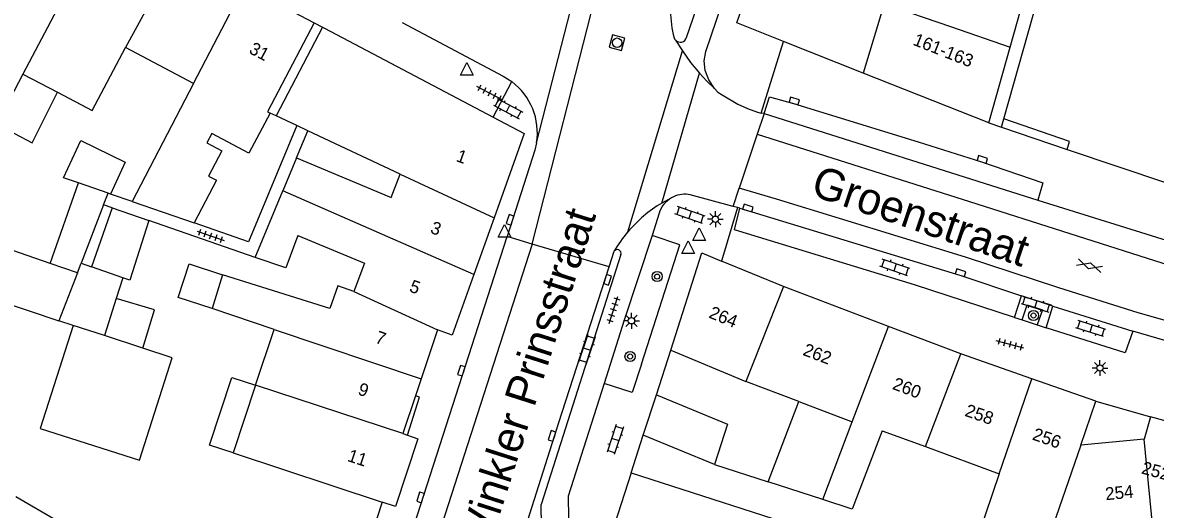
# Model space of a CAD drawing. Extents: x 132994 to 136000, y 393499 to 395512.
# Drawn here: x 133943.8 to 134032.8, y 395248.7 to 395287 of the extents above; entities that cross this region are included whole.
import ezdxf

# ---------------------------------------------------------------- set-up
doc = ezdxf.new("R2010")
doc.units = 0
for name, color, linetype in [('gg-afsc-erfafscheiding', 7, 'Continuous'), ('gg-afsc-hekwerk', 7, 'Continuous'), ('gg-afsc-muur', 7, 'Continuous'), ('gg-anno-huisnummerreeks BGT', 7, 'Continuous'), ('gg-anno-openbare ruimte label', 7, 'Continuous'), ('gg-bbg-bijgebouw', 7, 'Continuous'), ('gg-bbg-gedigitaliseerde bebouwing', 7, 'Continuous'), ('gg-bbg-gedigitaliseerde bebouwing onder overbouw', 7, 'Continuous'), ('gg-bbg-gedigitaliseerde bijgebouw', 7, 'Continuous'), ('gg-bbg-gedigitaliseerde overbouw', 7, 'Continuous'), ('gg-bbg-hoofdgebouw', 7, 'Continuous'), ('gg-bbg-luifel en loopbrug', 7, 'Continuous'), ('gg-bbg-pand overbouw', 7, 'Continuous'), ('gg-bbg-tussenscheiding', 7, 'Continuous'), ('gg-knt-verharding', 7, 'Continuous'), ('gg-knt-verharding nz', 7, 'Continuous'), ('gt-grn-vlakafsluiter', 7, 'Continuous'), ('gt-symb-boom', 7, 'Continuous'), ('gt-symb-gesloten verharding', 7, 'Continuous'), ('gt-symb-klinker verharding', 7, 'Continuous'), ('gt-symb-kolk', 7, 'Continuous'), ('gt-symb-lichtmast', 7, 'Continuous'), ('gt-symb-rioolschacht', 7, 'Continuous'), ('gt-symb-tegel verharding', 7, 'Continuous'), ('gt-symb-waterafsluiter', 7, 'Continuous')]:
    doc.layers.add(name, color=color, linetype=linetype)

# ---------------------------------------------------------------- blocks, each defined once
blk = doc.blocks.new('gt0-LMAST')
at = {"layer": 'gt-symb-lichtmast'}
for p, q in [((-0.182, 0.173), (-0.447, 0.438)), ((-0.005, 0.246), (-0.005, 0.621)), ((0.172, 0.173), (0.437, 0.438)), ((-0.255, -0.004), (-0.63, -0.004)), ((-0.182, -0.181), (-0.447, -0.446)), ((-0.005, -0.254), (-0.005, -0.629)), ((0.437, -0.446), (0.172, -0.181)), ((0.245, -0.004), (0.62, -0.004))]:
    blk.add_line(p, q, dxfattribs=at)
blk.add_circle((-0.005, -0.004), 0.25, dxfattribs=at)
blk = doc.blocks.new('gt0-TEG1')
at = {"layer": 'gt-symb-tegel verharding'}
for p, q in [((-1.125, 0), (1.125, 0)), ((-0.9, -0.25), (-0.9, 0.25)), ((-0.45, -0.25), (-0.45, 0.25)), ((0, -0.25), (0, 0.25)), ((0.45, -0.25), (0.45, 0.25)), ((0.9, -0.25), (0.9, 0.25))]:
    blk.add_line(p, q, dxfattribs=at)
blk = doc.blocks.new('gt0-KL1')
at = {"layer": 'gt-symb-klinker verharding'}
for p, q in [((-1.15, 0.3), (1.15, 0.3)), ((-1, -0.3), (-1, 0.3)), ((-0.5, 0.3), (-0.5, 0.45)), ((0, -0.3), (0, 0.3)), ((0.5, 0.3), (0.5, 0.45)), ((1, -0.3), (1, 0.3)), ((-1.15, -0.3), (1.15, -0.3)), ((-0.5, -0.45), (-0.5, -0.3)), ((0.5, -0.45), (0.5, -0.3))]:
    blk.add_line(p, q, dxfattribs=at)
blk = doc.blocks.new('gt0-BOOM')
at = {"layer": 'gt-symb-boom'}
for radius in [0.4, 0.2]:
    blk.add_circle((0, 0), radius, dxfattribs=at)
blk = doc.blocks.new('gt0-KOLK')
at = {"layer": 'gt-symb-kolk'}
blk.add_lwpolyline([(0, 0), (0.375, 0), (0.375, 0.4), (-0.375, 0.4), (-0.375, 0), (0, 0)], dxfattribs=at)
blk = doc.blocks.new('gt0-GESVH1')
at = {"layer": 'gt-symb-gesloten verharding'}
for p, q in [((-0.992, -0.261), (0.008, 0.239)), ((0.008, -0.261), (-0.992, 0.239)), ((0.008, 0.239), (1.008, -0.261)), ((1.008, 0.239), (0.008, -0.261))]:
    blk.add_line(p, q, dxfattribs=at)
blk = doc.blocks.new('gt0-WAFSL')
at = {"layer": 'gt-symb-waterafsluiter'}
for p, q in [((-0.5, -0.333), (0, 0.667)), ((0, 0.667), (0.5, -0.333)), ((0.5, -0.333), (-0.5, -0.333))]:
    blk.add_line(p, q, dxfattribs=at)
blk = doc.blocks.new('gt0-RS')
at = {"layer": 'gt-symb-rioolschacht'}
blk.add_lwpolyline([(-0.5, -0.5), (0.5, -0.5), (0.5, 0.5), (-0.5, 0.5)], close=True, dxfattribs=at)
blk.add_circle((0, 0), 0.375, dxfattribs=at)

msp = doc.modelspace()

# ---------------------------------------------------------------- linework, layer by layer
at = {"layer": 'gg-afsc-erfafscheiding'}
for p, q in [((133965.285, 395276.353), (133966.165, 395278.478)), ((133952.373, 395272.904), (133950.673, 395273.493)), ((133950.782, 395272.407), (133950.121, 395272.636)), ((133962.035, 395268.512), (133953.686, 395271.402)), ((133998.163, 395252.211), (134002.383, 395250.844)), ((133972.019, 395249.257), (133970.38, 395244.24))]:
    msp.add_line(p, q, dxfattribs=at)
msp.add_lwpolyline([(133965.314, 395278.878), (133961.523, 395269.732), (133957.236, 395271.218)], dxfattribs=at)
at = {"layer": 'gg-afsc-hekwerk'}
for p, q in [((134020.905, 395279.404), (134027.5, 395302.825)), ((134020.724, 395278.759), (134020.905, 395279.404)), ((133991.596, 395251.563), (133992.549, 395254.517))]:
    msp.add_line(p, q, dxfattribs=at)
at = {"layer": 'gg-afsc-muur'}
msp.add_line((133993.583, 395257.705), (133994.709, 395261.206), dxfattribs=at)
at = {"layer": 'gg-bbg-bijgebouw'}
for p, q in [((133992.549, 395254.517), (133993.583, 395257.705)), ((133998.163, 395252.211), (133992.549, 395254.517))]:
    msp.add_line(p, q, dxfattribs=at)
at = {"layer": 'gg-bbg-gedigitaliseerde bebouwing'}
for p, q in [((133950.42, 395295.55), (133943.766, 395282.939)), ((133957.182, 395282.195), (133951.831, 395285.019)), ((133943.766, 395282.939), (133946.491, 395281.501)), ((133957.182, 395282.195), (133952.373, 395272.904)), ((133965.314, 395278.878), (133963.694, 395279.64)), ((133966.165, 395278.478), (133965.314, 395278.878)), ((133973.426, 395275.062), (133966.165, 395278.478)), ((133965.285, 395276.353), (133964.209, 395273.756)), ((133962.035, 395268.512), (133964.209, 395273.756)), ((133952.373, 395272.904), (133957.236, 395271.218)), ((133959.459, 395267.138), (133958.644, 395264.486)), ((133963.527, 395262.84), (133958.644, 395264.486)), ((133962.074, 395258.449), (133963.527, 395262.84)), ((133994.709, 395261.206), (134000.613, 395258.741)), ((133962.074, 395258.449), (133960.313, 395253.127)), ((134004.777, 395257.163), (134000.613, 395258.741)), ((134011.349, 395254.871), (134014.736, 395253.626)), ((134014.736, 395253.626), (134020.551, 395251.488)), ((133960.313, 395253.127), (133972.019, 395249.257)), ((134020.551, 395251.488), (134017.966, 395243.915))]:
    msp.add_line(p, q, dxfattribs=at)
for points in [[(133946.491, 395281.501), (133949.215, 395280.063), (133951.831, 395285.019)], [(133963.21, 395279.868), (133961.542, 395276.709), (133958.627, 395278.248), (133958.242, 395277.519), (133959.425, 395276.895), (133958.377, 395274.908), (133959.008, 395274.575), (133957.236, 395271.218)], [(133965.285, 395276.353), (133972.722, 395273.212), (133973.426, 395275.062)], [(133965.402, 395270.235), (133964.435, 395267.681), (133962.035, 395268.512)], [(133965.402, 395270.235), (133970.626, 395268.045), (133969.787, 395265.829)], [(133969.787, 395265.829), (133968.529, 395266.264), (133967.91, 395264.483), (133959.459, 395267.138)], [(134011.349, 395254.871), (134008.992, 395248.704), (134006.664, 395249.458)]]:
    msp.add_lwpolyline(points, dxfattribs=at)
at = {"layer": 'gg-bbg-gedigitaliseerde bebouwing onder overbouw'}
msp.add_line((133967.338, 395286.626), (133963.694, 395279.64), dxfattribs=at)
msp.add_lwpolyline([(133966.667, 395286.976), (133963.009, 395279.963), (133963.21, 395279.868)], dxfattribs=at)
at = {"layer": 'gg-bbg-gedigitaliseerde bijgebouw'}
for p, q in [((133950.478, 395273.561), (133948.146, 395274.37)), ((133950.673, 395273.493), (133950.478, 395273.561)), ((133950.782, 395272.407), (133949.176, 395267.765)), ((133950.782, 395272.407), (133953.686, 395271.402)), ((133948.06, 395267.3), (133945.906, 395268.042)), ((133948.06, 395267.3), (133948.35, 395268.051)), ((133948.35, 395268.051), (133949.176, 395267.765)), ((133951.64, 395266.912), (133951.117, 395265.278)), ((133951.117, 395265.278), (133950.182, 395262.355)), ((133947.724, 395263.163), (133946.604, 395263.531)), ((133953.209, 395261.361), (133950.182, 395262.355)), ((134002.383, 395250.844), (134004.777, 395257.163)), ((134006.664, 395249.458), (134002.383, 395250.844))]:
    msp.add_line(p, q, dxfattribs=at)
for points in [[(133948.146, 395274.37), (133946.972, 395274.777), (133948.327, 395277.695), (133951.82, 395275.999), (133950.673, 395273.493)], [(133953.686, 395271.402), (133952.189, 395266.722), (133951.64, 395266.912)], [(133945.906, 395268.042), (133942.992, 395269.047), (133941.661, 395265.185), (133946.604, 395263.531)], [(133947.724, 395263.163), (133945.129, 395255.051), (133952.934, 395252.554), (133955.51, 395260.605), (133953.209, 395261.361)], [(133993.583, 395257.705), (133999.182, 395255.381), (133998.163, 395252.211)], [(133943.227, 395249.687), (133946.538, 395247.768), (133944.267, 395243.849), (133941.017, 395245.732)]]:
    msp.add_lwpolyline(points, dxfattribs=at)
at = {"layer": 'gg-bbg-gedigitaliseerde overbouw'}
msp.add_line((133963.694, 395279.64), (133963.21, 395279.868), dxfattribs=at)
at = {"layer": 'gg-bbg-hoofdgebouw'}
for p, q in [((133961.16, 395289.882), (133966.667, 395286.976)), ((134021.399, 395285.05), (134022.673, 395289.566)), ((134009.854, 395283.016), (134003.586, 395285.504)), ((134019.72, 395279.1), (134021.399, 395285.05)), ((134019.72, 395279.1), (134009.854, 395283.016)), ((133980.825, 395271.623), (133979.223, 395267.153)), ((134003.57, 395266.22), (133998.701, 395268.224)), ((134011.826, 395263.083), (134003.57, 395266.22)), ((133976.37, 395262.81), (133975.078, 395258.947)), ((134017.52, 395260.92), (134011.826, 395263.083)), ((134023.101, 395258.958), (134017.52, 395260.92)), ((133975.078, 395258.947), (133974.638, 395257.631)), ((134028.13, 395257.19), (134023.101, 395258.958)), ((133974.638, 395257.631), (133973.64, 395254.65)), ((134026.95, 395253.73), (134028.13, 395257.19)), ((134032.44, 395255.98), (134031.95, 395254.22)), ((134039.001, 395254.16), (134032.44, 395255.98)), ((133973.64, 395254.65), (133974.023, 395254.515)), ((134031.95, 395254.22), (134026.95, 395253.73)), ((133991.596, 395251.563), (133988.643, 395242.438)), ((133991.596, 395251.563), (134006.783, 395246.677))]:
    msp.add_line(p, q, dxfattribs=at)
for points in [[(134003.586, 395285.504), (133999.92, 395286.96), (134001.584, 395291.834)], [(133967.338, 395286.626), (133967.477, 395286.548), (133980.761, 395279.537)], [(133980.761, 395279.537), (133983.2, 395278.25), (133980.825, 395271.623)], [(133994.709, 395261.206), (133997.167, 395268.865), (133998.701, 395268.224)], [(133979.223, 395267.153), (133977.52, 395262.4), (133976.37, 395262.81)], [(133974.023, 395254.515), (133974.83, 395254.23), (133973.07, 395248.91), (133972.019, 395249.257)]]:
    msp.add_lwpolyline(points, dxfattribs=at)
at = {"layer": 'gg-bbg-luifel en loopbrug'}
for p, q in [((133945.906, 395268.042), (133948.146, 395274.37)), ((133950.121, 395272.636), (133950.478, 395273.561)), ((133950.121, 395272.636), (133948.35, 395268.051))]:
    msp.add_line(p, q, dxfattribs=at)
for points in [[(133943.766, 395282.939), (133941.688, 395279.002), (133944.492, 395277.522), (133946.491, 395281.501)], [(133958.644, 395264.486), (133955.982, 395265.36), (133956.848, 395267.996), (133959.459, 395267.138)], [(133953.209, 395261.361), (133954.114, 395264.378), (133951.117, 395265.278)], [(133960.313, 395253.127), (133958.434, 395253.748), (133960.192, 395259.067), (133962.074, 395258.449)]]:
    msp.add_lwpolyline(points, dxfattribs=at)
at = {"layer": 'gg-bbg-pand overbouw'}
msp.add_line((133966.667, 395286.976), (133967.338, 395286.626), dxfattribs=at)
at = {"layer": 'gg-bbg-tussenscheiding'}
for p, q in [((133955.976, 395292.618), (133951.831, 395285.019)), ((133957.182, 395282.195), (133961.16, 395289.882)), ((134011.488, 395288.451), (134009.854, 395283.016)), ((134011.488, 395288.451), (134016.715, 395286.665)), ((134016.715, 395286.665), (134021.399, 395285.05)), ((133973.426, 395275.062), (133980.825, 395271.623)), ((133979.223, 395267.153), (133964.209, 395273.756)), ((133948.06, 395267.3), (133946.604, 395263.531)), ((133951.64, 395266.912), (133949.176, 395267.765)), ((134003.57, 395266.22), (134000.613, 395258.741)), ((133969.787, 395265.829), (133976.37, 395262.81)), ((133950.182, 395262.355), (133947.724, 395263.163)), ((133963.527, 395262.84), (133975.078, 395258.947)), ((134008.98, 395255.57), (134011.826, 395263.083)), ((134014.736, 395253.626), (134017.52, 395260.92)), ((134020.551, 395251.488), (134023.101, 395258.958)), ((133973.64, 395254.65), (133962.074, 395258.449)), ((134004.777, 395257.163), (134008.98, 395255.57)), ((134006.664, 395249.458), (134008.98, 395255.57)), ((134026.95, 395253.73), (134024.096, 395245.469))]:
    msp.add_line(p, q, dxfattribs=at)
msp.add_lwpolyline([(134030.781, 395238.393), (134033.475, 395238.657), (134031.95, 395254.22)], dxfattribs=at)
at = {"layer": 'gg-knt-verharding'}
for p, q in [((133995.949, 395285.821), (134000, 395297.723)), ((133995.099, 395285.599), (133994.988, 395285.792)), ((133995.099, 395285.599), (133995.627, 395284.753)), ((134001.838, 395279.867), (134003.586, 395285.504)), ((133980.761, 395279.537), (133982.216, 395282.338)), ((134002.05, 395279.825), (134001.513, 395278.203)), ((134002.05, 395279.825), (134001.838, 395279.867)), ((134019.72, 395279.1), (134020.724, 395278.759)), ((134020.724, 395278.759), (134025.894, 395277.008)), ((134001.513, 395278.203), (134000.107, 395273.953)), ((134025.894, 395277.008), (134033.772, 395274.339)), ((133994.775, 395273.198), (133994.022, 395272.79)), ((133994.936, 395273.28), (133994.775, 395273.198)), ((133999.632, 395272.518), (133996.254, 395273.434)), ((133999.632, 395272.518), (134000.107, 395273.953)), ((133999.954, 395272.43), (133998.701, 395268.224)), ((133999.954, 395272.43), (133999.632, 395272.518)), ((134000.157, 395272.375), (133999.954, 395272.43)), ((134023.576, 395273.003), (134034.518, 395269.599)), ((133993.792, 395271.996), (133993.252, 395270.242)), ((133959.887, 395201.86), (133981.859, 395270.143)), ((133983.822, 395269.562), (133981.859, 395270.143)), ((133993.252, 395270.242), (133991.061, 395263.584)), ((133983.822, 395269.562), (133961.818, 395201.279)), ((133989.865, 395267.772), (133983.822, 395269.562)), ((133990.801, 395268.743), (133984.52, 395249.072)), ((133989.865, 395267.772), (133990.261, 395268.989)), ((133985.921, 395255.534), (133989.865, 395267.772)), ((134021.749, 395263.783), (134022.307, 395265.484)), ((134024.769, 395264.676), (134022.307, 395265.484)), ((134024.224, 395262.973), (134024.769, 395264.676)), ((134024.769, 395264.676), (134031.048, 395262.701)), ((133991.061, 395263.584), (133989.472, 395258.602)), ((134021.749, 395263.783), (134022.345, 395263.588)), ((134022.345, 395263.588), (134023.531, 395263.2)), ((134023.531, 395263.2), (134024.224, 395262.973)), ((133982.017, 395243.296), (133985.921, 395255.534))]:
    msp.add_line(p, q, dxfattribs=at)
for points in [[(133998.154, 395281.801), (133997.719, 395282.474), (133997.417, 395283.216), (133997.35, 395283.972), (133997.481, 395284.72), (134000, 395292.119)], [(133973.605, 395286.984), (133981.536, 395282.77), (133981.885, 395282.568), (133982.216, 395282.338)], [(133995.627, 395284.753), (133996.273, 395283.853), (133996.981, 395282.996)], [(133996.981, 395282.996), (133997.551, 395282.385), (133998.154, 395281.801)], [(133998.154, 395281.801), (133998.421, 395281.51), (133998.747, 395281.288), (134000, 395280.565), (134000.757, 395280.219), (134001.537, 395279.927), (134001.838, 395279.867)], [(134002.05, 395279.825), (134002.492, 395281.155), (134004.38, 395280.631), (134014.182, 395277.601), (134019.156, 395276.021), (134023.987, 395274.388), (134023.576, 395273.003)], [(134025.894, 395277.008), (134026.062, 395277.617), (134020.905, 395279.404)], [(133984.166, 395277.518), (133984.031, 395276.954), (133981.859, 395270.143)], [(134021.749, 395263.783), (134013.888, 395266.357), (133999.739, 395270.683), (134000.157, 395272.375)], [(134000.157, 395272.375), (134017.448, 395267.109), (134022.307, 395265.484)], [(133992.417, 395260.118), (133995.42, 395269.492), (133993.252, 395270.242)], [(134022.345, 395263.588), (134022.747, 395264.768), (134023.936, 395264.387), (134023.531, 395263.2)], [(134031.048, 395262.701), (134030.457, 395260.997), (134024.224, 395262.973)], [(134038.769, 395260.498), (134036.536, 395261.115), (134031.048, 395262.701)], [(133992.417, 395260.118), (133991.674, 395257.88), (133989.472, 395258.602)], [(133989.472, 395258.602), (133986.638, 395249.727), (133986.75, 395242.813), (133972.92, 395200.037)], [(133974.023, 395254.515), (133974.953, 395257.526), (133974.638, 395257.631)], [(133971.92, 395203.114), (133974.469, 395210.91), (133984.629, 395242.203), (133984.52, 395249.072)]]:
    msp.add_lwpolyline(points, dxfattribs=at)
for centre, radius, start, end in [((134001.705, 395287.756), 6.999, 161.48341, 196.30002), ((133995.465, 395285.936), 0.498, 222.69041, 346.58427), ((133979.181, 395278.306), 5.047, 351.02327, 53.02973), ((133995.831, 395271.331), 2.145, 119.49889, 161.94826), ((133995.833, 395271.321), 2.155, 78.73108, 114.59779), ((133999.479, 395263.629), 10.663, 120.7808, 139.80458), ((133999.449, 395263.651), 10.626, 139.78928, 149.84355), ((133990.51, 395268.82), 0.301, 345.13716, 145.87903)]:
    msp.add_arc(centre, radius, start, end, dxfattribs=at)
at = {"layer": 'gg-knt-verharding nz'}
for p, q in [((133984.166, 395277.518), (133989.917, 395300.053)), ((133983.822, 395269.562), (133991.468, 395299.524)), ((133991.334, 395270.511), (133995.627, 395284.753)), ((133994.022, 395272.79), (133996.981, 395282.996)), ((134002.05, 395279.825), (134023.576, 395273.003))]:
    msp.add_line(p, q, dxfattribs=at)
for points in [[(134001.513, 395278.203), (134018.202, 395272.92), (134033.983, 395267.88)], [(134040.264, 395260.349), (134040.608, 395261.546), (134031.478, 395264.138), (134025.231, 395266.103), (134017.903, 395268.538), (134003.023, 395273.084), (134000.107, 395273.953)]]:
    msp.add_lwpolyline(points, dxfattribs=at)
at = {"layer": 'gt-grn-vlakafsluiter'}
msp.add_line((134028.13, 395257.19), (134032.44, 395255.98), dxfattribs=at)

# ---------------------------------------------------------------- block references
at = {"layer": 'gt-symb-boom'}
for p in [(133993.643, 395267.003), (134023.242, 395263.94), (133991.514, 395260.713)]:
    msp.add_blockref('gt0-BOOM', p, dxfattribs=at)
at = {"layer": 'gt-symb-gesloten verharding', "rotation": -17.275420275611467}
msp.add_blockref('gt0-GESVH1', (134027.642, 395267.867), dxfattribs=at)
at = {"layer": 'gt-symb-klinker verharding'}
for p, rotation in [((133981.931, 395280.216), -28.025316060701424), ((133996.233, 395271.843), 160.91275549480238), ((134012.342, 395267.722), 161.2208821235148), ((134023.446, 395264.82), -17.220699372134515), ((134027.753, 395262.913), 162.12657893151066), ((133988.147, 395261.279), 71.51067367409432), ((133990.347, 395254.188), -108.18126897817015)]:
    msp.add_blockref('gt0-KL1', p, dxfattribs=dict(at, rotation=rotation))
at = {"layer": 'gt-symb-kolk'}
for p, rotation in [((134004.38, 395280.631), -15.48118592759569), ((134019.156, 395276.021), -17.637715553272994), ((134000.725, 395272.196), -17.511195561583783), ((133982.269, 395271.405), 72.12657893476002), ((133989.558, 395266.812), -107.87342106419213), ((134017.448, 395267.109), -16.913217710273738), ((133978.439, 395259.537), 72.18111108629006), ((133985.567, 395254.403), 72.36228444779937), ((133975.231, 395249.571), 72.30769910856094)]:
    msp.add_blockref('gt0-KOLK', p, dxfattribs=dict(at, rotation=rotation))
at = {"layer": 'gt-symb-lichtmast'}
for p in [(133998.227, 395271.516), (133991.63, 395263.527), (134028.471, 395259.811)]:
    msp.add_blockref('gt0-LMAST', p, dxfattribs=at)
at = {"layer": 'gt-symb-rioolschacht', "rotation": -15.064233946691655}
msp.add_blockref('gt0-RS', (133990.498, 395285.399), dxfattribs=at)
at = {"layer": 'gt-symb-tegel verharding'}
for p, rotation in [((133980.454, 395281.426), 152.10272897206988), ((133958.536, 395270.211), -19.087244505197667), ((133990.218, 395264.375), 72.3076991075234), ((134021.387, 395261.657), 164.81021283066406)]:
    msp.add_blockref('gt0-TEG1', p, dxfattribs=dict(at, rotation=rotation))
at = {"layer": 'gt-symb-waterafsluiter'}
for p in [(133978.671, 395283.171), (133981.651, 395270.43), (133996.946, 395270.165), (133996.089, 395269.15)]:
    msp.add_blockref('gt0-WAFSL', p, dxfattribs=at)

# ---------------------------------------------------------------- texts
at = {"layer": 'gg-anno-huisnummerreeks BGT'}
for s, rotation, p in [('161-163', 338.4, (134013.696, 395285.255)), ('31', 332.2, (133961.482, 395284.624)), ('1', 340.3, (133977.768, 395276.102)), ('3', 340.3, (133975.743, 395270.453)), ('5', 340.3, (133974.091, 395265.842)), ('264', 337.6, (133997.639, 395263.796)), ('7', 341.5, (133971.409, 395261.814)), ('262', 339.2, (134005.035, 395260.85)), ('260', 339.2, (134012.076, 395258.175)), ('9', 341.5, (133970.046, 395257.739)), ('258', 340.6, (134017.773, 395256.061)), ('256', 340.6, (134023.078, 395254.196)), ('11', 341.7, (133969.228, 395252.507)), ('252-252b', 344.5, (134031.663, 395251.525)), ('254', 5.6, (134028.924, 395249.401))]:
    msp.add_text(s, height=1, rotation=rotation, dxfattribs=at).set_placement(p)
at = {"layer": 'gg-anno-openbare ruimte label'}
for s, rotation, p in [('Groenstraat', 341.2, (134005.622, 395273.443)), ('Winkler Prinsstraat', 72.2, (133980.284, 395245.148))]:
    msp.add_text(s, height=2.5, rotation=rotation, dxfattribs=at).set_placement(p)

doc.saveas('drawing.dxf')
